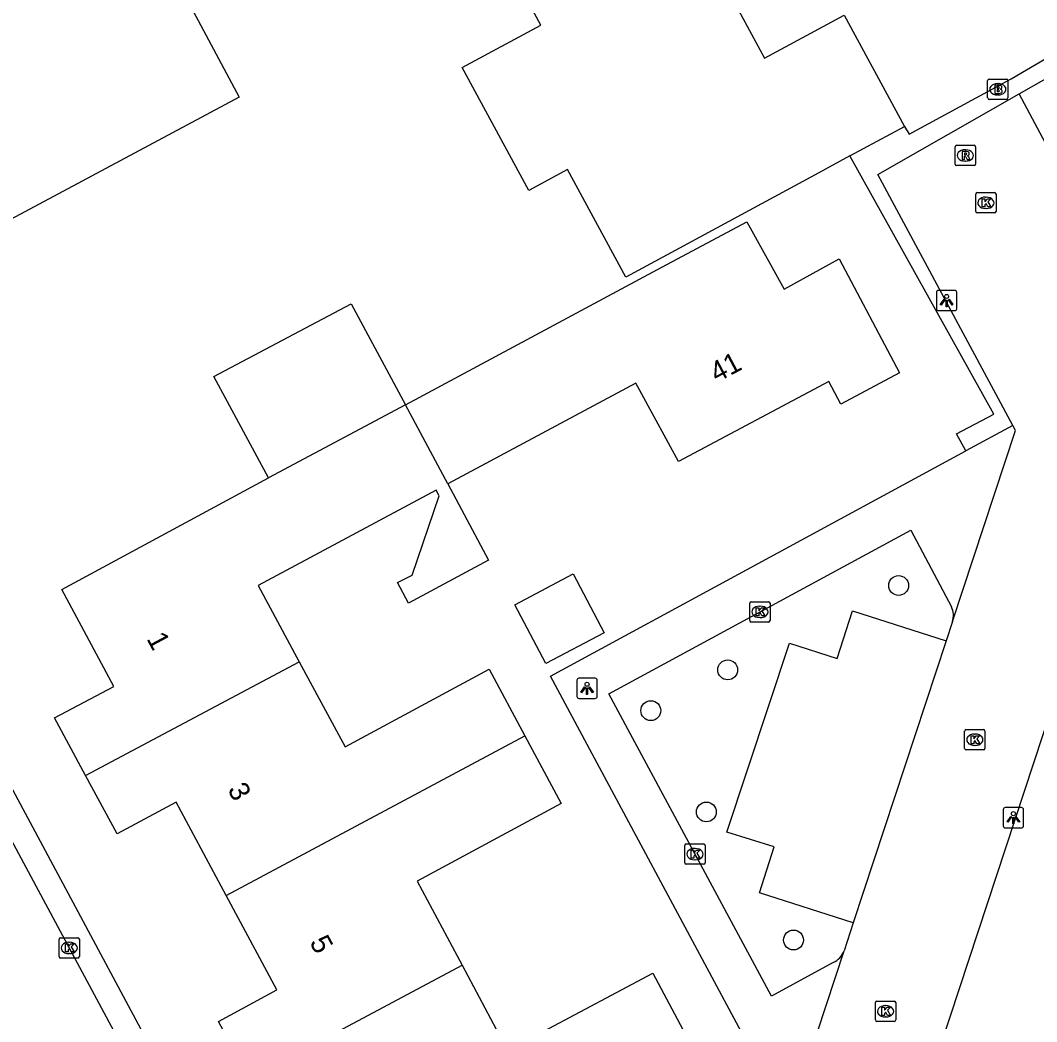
# Model space of a CAD drawing. Extents: x 157793 to 159380, y 380882 to 382313.
# Drawn here: x 159080.1 to 159130.1, y 382017.9 to 382067.3 of the extents above; entities that cross this region are included whole.
import ezdxf

# ---------------------------------------------------------------- set-up
doc = ezdxf.new("R2010")
doc.units = 0
for name, color, linetype in [('IMGEO_Boom', 7, 'Continuous'), ('IMGEO_Brandkraan', 7, 'Continuous'), ('IMGEO_Haag', 7, 'Continuous'), ('IMGEO_Kolk', 7, 'Continuous'), ('IMGEO_Lichtpunt', 7, 'Continuous'), ('IMGEO_Pand', 7, 'Continuous'), ('IMGEO_Pand_nummerreeks', 7, 'Continuous'), ('IMGEO_Parkeervlak_open', 7, 'Continuous'), ('IMGEO_Rijbaan_lokaal_open', 7, 'Continuous'), ('IMGEO_Rioolput', 7, 'Continuous'), ('IMGEO_Voetpad_open', 7, 'Continuous')]:
    doc.layers.add(name, color=color, linetype=linetype)

msp = doc.modelspace()

# ---------------------------------------------------------------- linework, layer by layer
at = {"layer": 'IMGEO_Boom'}
for centre in [(159123.312, 382039.408), (159114.895, 382035.25), (159111.107, 382033.242), (159113.843, 382028.251), (159118.135, 382021.941)]:
    msp.add_circle(centre, 0.489, dxfattribs=at)
at = {"layer": 'IMGEO_Brandkraan'}
for p, q in [((159127.698, 382063.428), (159127.698, 382064.28)), ((159127.773, 382064.354), (159128.625, 382064.354)), ((159128.186, 382064.134), (159128.211, 382064.134)), ((159128.699, 382064.28), (159128.699, 382063.428)), ((159128.625, 382063.354), (159127.773, 382063.354)), ((159128.209, 382063.574), (159128.184, 382063.574))]:
    msp.add_line(p, q, dxfattribs=at)
for points in [[(159127.698, 382063.428), (159127.698, 382064.28)], [(159127.773, 382064.354), (159128.625, 382064.354)], [(159128.699, 382064.28), (159128.699, 382063.428)], [(159128.046, 382064.054), (159128.046, 382063.654), (159128.259, 382063.654)], [(159128.277, 382064.054), (159128.046, 382064.054)], [(159128.225, 382063.973), (159128.171, 382063.973), (159128.171, 382063.897)], [(159128.171, 382063.897), (159128.224, 382063.897)], [(159128.233, 382063.821), (159128.171, 382063.821), (159128.171, 382063.74)], [(159128.171, 382063.74), (159128.233, 382063.74)], [(159128.625, 382063.354), (159127.773, 382063.354)]]:
    msp.add_lwpolyline(points, dxfattribs=at)
for centre, radius, start, end in [((159127.775, 382064.278), 0.0765, 91.552, 178.448), ((159127.775, 382064.278), 0.0765, 91.552, 178.448), ((159128.623, 382064.278), 0.0765, 1.552, 88.448), ((159128.623, 382064.278), 0.0765, 1.552, 88.448), ((159128.226, 382063.935), 0.0379, 267.8285, 90.9355), ((159128.234, 382063.78), 0.0404, 269.8759, 90.5077), ((159128.265, 382063.905), 0.251, 268.6676, 293.5347), ((159128.281, 382063.909), 0.145, 59.4692, 91.5367), ((159128.306, 382063.956), 0.0922, 285.5137, 58.1501), ((159128.311, 382063.764), 0.105, 301.3115, 78.989), ((159127.775, 382063.43), 0.0765, 181.552, 268.448), ((159127.775, 382063.43), 0.0765, 181.552, 268.448), ((159128.623, 382063.43), 0.0765, 271.552, 358.448), ((159128.623, 382063.43), 0.0765, 271.552, 358.448)]:
    msp.add_arc(centre, radius, start, end, dxfattribs=at)
for centre, major_axis, ratio, start_param, end_param in [((159128.185, 382063.854), (-0.387, 0.002), 0.722429, 4.712389, 7.853982), ((159128.21, 382063.854), (-0.39, 0.002), 0.717154, 1.570796, 4.712389)]:
    msp.add_ellipse(centre, major_axis=major_axis, ratio=ratio, start_param=start_param, end_param=end_param, dxfattribs=at)
at = {"layer": 'IMGEO_Haag'}
for points in [[(159123.595, 382062.027), (159123.838, 382061.638), (159128.849, 382064.364), (159132.822, 382066.696), (159132.919, 382066.493)], [(159129.251, 382063.628), (159133.238, 382065.903)], [(159126.623, 382046.04), (159126.157, 382046.876), (159128.002, 382047.852), (159120.914, 382060.575)]]:
    msp.add_lwpolyline(points, dxfattribs=at)
at = {"layer": 'IMGEO_Kolk'}
for p, q in [((159127.109, 382057.836), (159127.109, 382058.688)), ((159127.184, 382058.762), (159128.036, 382058.762)), ((159128.11, 382058.688), (159128.11, 382057.836)), ((159127.597, 382058.542), (159127.622, 382058.542)), ((159128.036, 382057.762), (159127.184, 382057.762)), ((159127.62, 382057.982), (159127.595, 382057.982)), ((159116.054, 382038.608), (159116.906, 382038.608)), ((159115.979, 382037.682), (159115.979, 382038.534)), ((159116.467, 382038.388), (159116.492, 382038.388)), ((159116.98, 382038.534), (159116.98, 382037.682)), ((159116.906, 382037.608), (159116.054, 382037.608)), ((159116.49, 382037.828), (159116.465, 382037.828)), ((159126.565, 382031.382), (159126.565, 382032.234)), ((159126.64, 382032.308), (159127.492, 382032.308)), ((159127.053, 382032.088), (159127.078, 382032.088)), ((159127.566, 382032.234), (159127.566, 382031.382)), ((159127.492, 382031.308), (159126.64, 382031.308)), ((159127.076, 382031.528), (159127.051, 382031.528)), ((159112.781, 382025.745), (159112.781, 382026.597)), ((159112.856, 382026.671), (159113.708, 382026.671)), ((159113.782, 382026.597), (159113.782, 382025.745)), ((159113.269, 382026.451), (159113.294, 382026.451)), ((159113.708, 382025.671), (159112.856, 382025.671)), ((159113.292, 382025.891), (159113.267, 382025.891)), ((159081.961, 382021.126), (159081.961, 382021.978)), ((159082.036, 382022.052), (159082.888, 382022.052)), ((159082.449, 382021.832), (159082.474, 382021.832)), ((159082.962, 382021.978), (159082.962, 382021.126)), ((159082.472, 382021.272), (159082.447, 382021.272)), ((159082.888, 382021.052), (159082.036, 382021.052)), ((159122.167, 382018.002), (159122.167, 382018.854)), ((159122.242, 382018.928), (159123.094, 382018.928)), ((159122.655, 382018.708), (159122.68, 382018.708)), ((159123.168, 382018.854), (159123.168, 382018.002)), ((159122.678, 382018.148), (159122.653, 382018.148)), ((159123.094, 382017.928), (159122.242, 382017.928))]:
    msp.add_line(p, q, dxfattribs=at)
for points in [[(159127.109, 382057.836), (159127.109, 382058.688)], [(159127.184, 382058.762), (159128.036, 382058.762)], [(159128.11, 382058.688), (159128.11, 382057.836)], [(159127.43, 382058.462), (159127.553, 382058.462), (159127.553, 382058.311), (159127.683, 382058.462), (159127.847, 382058.462), (159127.701, 382058.311), (159127.854, 382058.062), (159127.702, 382058.062), (159127.617, 382058.226), (159127.553, 382058.159), (159127.553, 382058.062), (159127.43, 382058.062), (159127.43, 382058.462)], [(159128.036, 382057.762), (159127.184, 382057.762)], [(159116.054, 382038.608), (159116.906, 382038.608)], [(159115.979, 382037.682), (159115.979, 382038.534)], [(159116.3, 382038.308), (159116.423, 382038.308), (159116.423, 382038.157), (159116.553, 382038.308), (159116.717, 382038.308), (159116.571, 382038.157), (159116.724, 382037.908), (159116.572, 382037.908), (159116.487, 382038.072), (159116.423, 382038.005), (159116.423, 382037.908), (159116.3, 382037.908), (159116.3, 382038.308)], [(159116.98, 382038.534), (159116.98, 382037.682)], [(159116.906, 382037.608), (159116.054, 382037.608)], [(159126.565, 382031.382), (159126.565, 382032.234)], [(159126.64, 382032.308), (159127.492, 382032.308)], [(159127.566, 382032.234), (159127.566, 382031.382)], [(159126.886, 382032.008), (159127.009, 382032.008), (159127.009, 382031.857), (159127.139, 382032.008), (159127.303, 382032.008), (159127.157, 382031.857), (159127.31, 382031.608), (159127.158, 382031.608), (159127.073, 382031.772), (159127.009, 382031.705), (159127.009, 382031.608), (159126.886, 382031.608), (159126.886, 382032.008)], [(159127.492, 382031.308), (159126.64, 382031.308)], [(159112.781, 382025.745), (159112.781, 382026.597)], [(159112.856, 382026.671), (159113.708, 382026.671)], [(159113.782, 382026.597), (159113.782, 382025.745)], [(159113.102, 382026.371), (159113.225, 382026.371), (159113.225, 382026.22), (159113.355, 382026.371), (159113.519, 382026.371), (159113.373, 382026.22), (159113.526, 382025.971), (159113.374, 382025.971), (159113.289, 382026.135), (159113.225, 382026.068), (159113.225, 382025.971), (159113.102, 382025.971), (159113.102, 382026.371)], [(159113.708, 382025.671), (159112.856, 382025.671)], [(159081.961, 382021.126), (159081.961, 382021.978)], [(159082.036, 382022.052), (159082.888, 382022.052)], [(159082.282, 382021.752), (159082.405, 382021.752), (159082.405, 382021.601), (159082.535, 382021.752), (159082.699, 382021.752), (159082.553, 382021.601), (159082.706, 382021.352), (159082.554, 382021.352), (159082.469, 382021.516), (159082.405, 382021.449), (159082.405, 382021.352), (159082.282, 382021.352), (159082.282, 382021.752)], [(159082.962, 382021.978), (159082.962, 382021.126)], [(159082.888, 382021.052), (159082.036, 382021.052)], [(159122.167, 382018.002), (159122.167, 382018.854)], [(159122.242, 382018.928), (159123.094, 382018.928)], [(159122.488, 382018.628), (159122.611, 382018.628), (159122.611, 382018.477), (159122.741, 382018.628), (159122.905, 382018.628), (159122.759, 382018.477), (159122.912, 382018.228), (159122.76, 382018.228), (159122.675, 382018.392), (159122.611, 382018.325), (159122.611, 382018.228), (159122.488, 382018.228), (159122.488, 382018.628)], [(159123.168, 382018.854), (159123.168, 382018.002)], [(159123.094, 382017.928), (159122.242, 382017.928)]]:
    msp.add_lwpolyline(points, dxfattribs=at)
for centre, start, end in [((159127.186, 382058.686), 91.552, 178.448), ((159127.186, 382058.686), 91.552, 178.448), ((159128.034, 382058.686), 1.552, 88.448), ((159128.034, 382058.686), 1.552, 88.448), ((159127.186, 382057.838), 181.552, 268.448), ((159127.186, 382057.838), 181.552, 268.448), ((159128.034, 382057.838), 271.552, 358.448), ((159128.034, 382057.838), 271.552, 358.448), ((159116.056, 382038.532), 91.552, 178.448), ((159116.056, 382038.532), 91.552, 178.448), ((159116.904, 382038.532), 1.552, 88.448), ((159116.904, 382038.532), 1.552, 88.448), ((159116.056, 382037.684), 181.552, 268.448), ((159116.056, 382037.684), 181.552, 268.448), ((159116.904, 382037.684), 271.552, 358.448), ((159116.904, 382037.684), 271.552, 358.448), ((159126.642, 382032.232), 91.552, 178.448), ((159126.642, 382032.232), 91.552, 178.448), ((159127.49, 382032.232), 1.552, 88.448), ((159127.49, 382032.232), 1.552, 88.448), ((159126.642, 382031.384), 181.552, 268.448), ((159126.642, 382031.384), 181.552, 268.448), ((159127.49, 382031.384), 271.552, 358.448), ((159127.49, 382031.384), 271.552, 358.448), ((159112.858, 382026.595), 91.552, 178.448), ((159112.858, 382026.595), 91.552, 178.448), ((159113.706, 382026.595), 1.552, 88.448), ((159113.706, 382026.595), 1.552, 88.448), ((159112.858, 382025.747), 181.552, 268.448), ((159112.858, 382025.747), 181.552, 268.448), ((159113.706, 382025.747), 271.552, 358.448), ((159113.706, 382025.747), 271.552, 358.448), ((159082.038, 382021.976), 91.552, 178.448), ((159082.038, 382021.976), 91.552, 178.448), ((159082.886, 382021.976), 1.552, 88.448), ((159082.886, 382021.976), 1.552, 88.448), ((159082.038, 382021.128), 181.552, 268.448), ((159082.038, 382021.128), 181.552, 268.448), ((159082.886, 382021.128), 271.552, 358.448), ((159082.886, 382021.128), 271.552, 358.448), ((159122.244, 382018.852), 91.552, 178.448), ((159122.244, 382018.852), 91.552, 178.448), ((159123.092, 382018.852), 1.552, 88.448), ((159123.092, 382018.852), 1.552, 88.448), ((159122.244, 382018.004), 181.552, 268.448), ((159122.244, 382018.004), 181.552, 268.448), ((159123.092, 382018.004), 271.552, 358.448), ((159123.092, 382018.004), 271.552, 358.448)]:
    msp.add_arc(centre, 0.0765, start, end, dxfattribs=at)
for centre, major_axis, ratio, start_param, end_param in [((159127.596, 382058.262), (-0.387, 0.002), 0.722429, 4.712389, 7.853982), ((159127.621, 382058.262), (-0.39, 0.002), 0.717154, 1.570796, 4.712389), ((159116.466, 382038.108), (-0.387, 0.002), 0.722429, 4.712389, 7.853982), ((159116.491, 382038.108), (-0.39, 0.002), 0.717154, 1.570796, 4.712389), ((159127.052, 382031.808), (-0.387, 0.002), 0.722429, 4.712389, 7.853982), ((159127.077, 382031.808), (-0.39, 0.002), 0.717154, 1.570796, 4.712389), ((159113.268, 382026.171), (-0.387, 0.002), 0.722429, 4.712389, 7.853982), ((159113.293, 382026.171), (-0.39, 0.002), 0.717154, 1.570796, 4.712389), ((159082.448, 382021.552), (-0.387, 0.002), 0.722429, 4.712389, 7.853982), ((159082.473, 382021.552), (-0.39, 0.002), 0.717154, 1.570796, 4.712389), ((159122.654, 382018.428), (-0.387, 0.002), 0.722429, 4.712389, 7.853982), ((159122.679, 382018.428), (-0.39, 0.002), 0.717154, 1.570796, 4.712389)]:
    msp.add_ellipse(centre, major_axis=major_axis, ratio=ratio, start_param=start_param, end_param=end_param, dxfattribs=at)
at = {"layer": 'IMGEO_Lichtpunt'}
for p, q in [((159125.178, 382053.85), (159125.178, 382053.043)), ((159125.178, 382053.85), (159125.178, 382053.043)), ((159126.08, 382053.945), (159125.272, 382053.945)), ((159126.08, 382053.945), (159125.272, 382053.945)), ((159126.174, 382053.043), (159126.174, 382053.85)), ((159126.174, 382053.043), (159126.174, 382053.85)), ((159125.272, 382052.949), (159126.08, 382052.949)), ((159125.272, 382052.949), (159126.08, 382052.949)), ((159107.469, 382034.744), (159107.469, 382033.937)), ((159107.469, 382034.744), (159107.469, 382033.937)), ((159108.371, 382034.839), (159107.563, 382034.839)), ((159108.371, 382034.839), (159107.563, 382034.839)), ((159108.465, 382033.937), (159108.465, 382034.744)), ((159108.465, 382033.937), (159108.465, 382034.744)), ((159107.563, 382033.843), (159108.371, 382033.843)), ((159107.563, 382033.843), (159108.371, 382033.843)), ((159128.466, 382028.367), (159128.466, 382027.56)), ((159128.466, 382028.367), (159128.466, 382027.56)), ((159129.368, 382028.462), (159128.56, 382028.462)), ((159129.368, 382028.462), (159128.56, 382028.462)), ((159129.462, 382027.56), (159129.462, 382028.367)), ((159129.462, 382027.56), (159129.462, 382028.367)), ((159128.56, 382027.466), (159129.368, 382027.466)), ((159128.56, 382027.466), (159129.368, 382027.466))]:
    msp.add_line(p, q, dxfattribs=at)
for points in [[(159125.552, 382053.514), (159125.591, 382053.486), (159125.403, 382053.224), (159125.365, 382053.251), (159125.552, 382053.514)], [(159125.654, 382053.466), (159125.701, 382053.466), (159125.701, 382053.144), (159125.654, 382053.144), (159125.654, 382053.466)], [(159125.764, 382053.486), (159125.802, 382053.513), (159125.989, 382053.251), (159125.95, 382053.223), (159125.764, 382053.486)], [(159107.843, 382034.408), (159107.882, 382034.38), (159107.694, 382034.118), (159107.656, 382034.145), (159107.843, 382034.408)], [(159107.945, 382034.36), (159107.992, 382034.36), (159107.992, 382034.038), (159107.945, 382034.038), (159107.945, 382034.36)], [(159108.055, 382034.38), (159108.093, 382034.407), (159108.28, 382034.145), (159108.241, 382034.117), (159108.055, 382034.38)], [(159128.84, 382028.031), (159128.879, 382028.003), (159128.691, 382027.741), (159128.653, 382027.768), (159128.84, 382028.031)], [(159128.942, 382027.983), (159128.989, 382027.983), (159128.989, 382027.661), (159128.942, 382027.661), (159128.942, 382027.983)], [(159129.052, 382028.003), (159129.09, 382028.03), (159129.277, 382027.768), (159129.238, 382027.74), (159129.052, 382028.003)]]:
    msp.add_lwpolyline(points, dxfattribs=at)
for centre in [(159125.677, 382053.648), (159107.968, 382034.542), (159128.965, 382028.165)]:
    msp.add_circle(centre, 0.0994, dxfattribs=at)
for centre, start, end in [((159125.272, 382053.85), 90, 180), ((159125.272, 382053.85), 90, 180), ((159126.08, 382053.85), 0, 90), ((159126.08, 382053.85), 0, 90), ((159125.272, 382053.043), 180, 270), ((159125.272, 382053.043), 180, 270), ((159126.08, 382053.043), 270, 0), ((159126.08, 382053.043), 270, 360), ((159107.563, 382034.744), 90, 180), ((159107.563, 382034.744), 90, 180), ((159108.371, 382034.744), 0, 90), ((159108.371, 382034.744), 0, 90), ((159107.563, 382033.937), 180, 270), ((159107.563, 382033.937), 180, 270), ((159108.371, 382033.937), 270, 0), ((159108.371, 382033.937), 270, 360), ((159128.56, 382028.367), 90, 180), ((159128.56, 382028.367), 90, 180), ((159129.368, 382028.367), 0, 90), ((159129.368, 382028.367), 0, 90), ((159128.56, 382027.56), 180, 270), ((159128.56, 382027.56), 180, 270), ((159129.368, 382027.56), 270, 0), ((159129.368, 382027.56), 270, 360)]:
    msp.add_arc(centre, 0.0946, start, end, dxfattribs=at)
at = {"layer": 'IMGEO_Pand'}
for points in [[(159120.914, 382060.575), (159119.199, 382059.646), (159109.877, 382054.598), (159107.007, 382059.903), (159105.098, 382058.87), (159101.818, 382064.935), (159105.686, 382067.019), (159101.516, 382074.722), (159097.663, 382072.636), (159092.496, 382082.176), (159090.115, 382086.573), (159100.385, 382092.134), (159104.07, 382085.302), (159109.454, 382088.168), (159114.717, 382078.439), (159110.798, 382076.316), (159111.394, 382075.215), (159112.863, 382072.499), (159116.709, 382065.389), (159120.628, 382067.511), (159123.595, 382062.027)], [(159088.559, 382067.707), (159090.834, 382063.474), (159075.803, 382055.428), (159076.652, 382053.84), (159074.078, 382052.462), (159069.669, 382050.102), (159065.077, 382058.67), (159065.845, 382059.075), (159062.347, 382065.579), (159063.361, 382066.116), (159063.73, 382066.311), (159063.182, 382067.341), (159063.533, 382067.541), (159062.53, 382069.493), (159064.452, 382070.54), (159064.276, 382070.914), (159065.311, 382071.476), (159065.099, 382071.87), (159064.556, 382072.876), (159077.9, 382080.003), (159081.462, 382073.321), (159084.615, 382075.045), (159086.982, 382070.641), (159088.559, 382067.707)], [(159120.914, 382060.575), (159123.595, 382062.027)], [(159099.026, 382048.309), (159111.433, 382054.968), (159115.838, 382057.332), (159117.668, 382054.004), (159120.384, 382055.498), (159123.351, 382049.89), (159120.465, 382048.339), (159119.871, 382049.462), (159112.464, 382045.524), (159110.366, 382049.38), (159101.112, 382044.419)], [(159092.28, 382044.707), (159089.591, 382049.711), (159096.349, 382053.292), (159099.026, 382048.309)], [(159099.026, 382048.309), (159092.28, 382044.707)], [(159101.112, 382044.419), (159099.026, 382048.309)], [(159083.27, 382030.054), (159081.741, 382032.895), (159084.656, 382034.432), (159082.09, 382039.218), (159092.28, 382044.707)], [(159101.112, 382044.419), (159103.109, 382040.651), (159099.169, 382038.536), (159098.626, 382039.548), (159099.352, 382039.909), (159100.685, 382043.83), (159100.536, 382044.11), (159091.765, 382039.408), (159093.789, 382035.648)], [(159104.405, 382038.457), (159107.276, 382039.978), (159108.813, 382037.078), (159105.943, 382035.556), (159104.405, 382038.457)], [(159083.27, 382030.054), (159093.789, 382035.648)], [(159093.789, 382035.648), (159096.045, 382031.457), (159103.145, 382035.281), (159104.905, 382031.997)], [(159090.195, 382024.132), (159104.905, 382031.997)], [(159104.905, 382031.997), (159106.686, 382028.674), (159099.592, 382024.847), (159101.811, 382020.701)], [(159090.195, 382024.132), (159087.733, 382028.728), (159084.819, 382027.175), (159083.27, 382030.054)], [(159091.327, 382015.094), (159089.806, 382017.921), (159092.687, 382019.48), (159090.195, 382024.132)], [(159091.327, 382015.094), (159101.811, 382020.701)], [(159101.811, 382020.701), (159104.056, 382016.505), (159111.211, 382020.308), (159112.951, 382017.04)]]:
    msp.add_lwpolyline(points, dxfattribs=at)
at = {"layer": 'IMGEO_Parkeervlak_open'}
msp.add_lwpolyline([(159121.079, 382022.78), (159116.456, 382024.263), (159117.177, 382026.527), (159114.857, 382027.262), (159117.942, 382036.566), (159120.284, 382035.815), (159121.034, 382038.157), (159125.654, 382036.678)], dxfattribs=at)
at = {"layer": 'IMGEO_Rijbaan_lokaal_open'}
for points in [[(159110.79, 381972.424), (159119.875, 382000), (159136.415, 382050.207), (159129.251, 382063.628)], [(159128.931, 382047.292), (159122.283, 382059.652), (159129.251, 382063.628)], [(159125.967, 382037.63), (159129.065, 382047.04), (159128.931, 382047.292)], [(159072.269, 382040.552), (159075.088, 382035.28), (159076.849, 382032), (159079.107, 382027.796), (159080.928, 382024.404), (159085.368, 382016.136), (159088.616, 382010.088)], [(159125.967, 382037.63), (159125.654, 382036.678)], [(159125.654, 382036.678), (159121.079, 382022.78)], [(159121.079, 382022.78), (159120.626, 382021.404)], [(159100.291, 381988.347), (159101.213, 381988.828), (159110.478, 381993.665), (159112.527, 381996.806), (159113.579, 382000), (159120.626, 382021.404)]]:
    msp.add_lwpolyline(points, dxfattribs=at)
at = {"layer": 'IMGEO_Rioolput'}
for p, q in [((159126.098, 382060.168), (159126.098, 382061.02)), ((159126.173, 382061.094), (159127.025, 382061.094)), ((159126.586, 382060.874), (159126.611, 382060.874)), ((159127.099, 382061.02), (159127.099, 382060.168)), ((159126.609, 382060.314), (159126.584, 382060.314)), ((159127.025, 382060.094), (159126.173, 382060.094))]:
    msp.add_line(p, q, dxfattribs=at)
for points in [[(159126.098, 382060.168), (159126.098, 382061.02)], [(159126.173, 382061.094), (159127.025, 382061.094)], [(159126.687, 382060.792), (159126.435, 382060.794), (159126.435, 382060.394)], [(159126.613, 382060.713), (159126.559, 382060.713), (159126.559, 382060.632)], [(159126.559, 382060.632), (159126.611, 382060.632)], [(159127.099, 382061.02), (159127.099, 382060.168)], [(159126.435, 382060.394), (159126.559, 382060.394), (159126.559, 382060.556), (159126.57, 382060.556)], [(159126.617, 382060.527), (159126.688, 382060.394), (159126.828, 382060.394), (159126.763, 382060.52)], [(159127.025, 382060.094), (159126.173, 382060.094)]]:
    msp.add_lwpolyline(points, dxfattribs=at)
for centre, radius, start, end in [((159126.175, 382061.018), 0.0765, 91.552, 178.448), ((159126.175, 382061.018), 0.0765, 91.552, 178.448), ((159126.595, 382060.821), 0.19, 274.7715, 282.9687), ((159126.619, 382060.617), 0.0964, 77.0061, 93.1865), ((159126.633, 382060.674), 0.0378, 276.6634, 79.6772), ((159126.686, 382060.682), 0.109, 350.3612, 89.416), ((159126.684, 382060.682), 0.112, 277.5842, 350.9817), ((159127.023, 382061.018), 0.0765, 1.552, 88.448), ((159127.023, 382061.018), 0.0765, 1.552, 88.448), ((159126.175, 382060.17), 0.0765, 181.552, 268.448), ((159126.175, 382060.17), 0.0765, 181.552, 268.448), ((159126.569, 382060.503), 0.0533, 26.0293, 88.6989), ((159126.668, 382060.467), 0.108, 29.5134, 73.7905), ((159127.023, 382060.17), 0.0765, 271.552, 358.448), ((159127.023, 382060.17), 0.0765, 271.552, 358.448)]:
    msp.add_arc(centre, radius, start, end, dxfattribs=at)
for centre, major_axis, ratio, start_param, end_param in [((159126.585, 382060.594), (-0.387, 0.002), 0.722429, 4.712389, 7.853982), ((159126.61, 382060.594), (-0.39, 0.002), 0.717154, 1.570796, 4.712389)]:
    msp.add_ellipse(centre, major_axis=major_axis, ratio=ratio, start_param=start_param, end_param=end_param, dxfattribs=at)
at = {"layer": 'IMGEO_Voetpad_open'}
for points in [[(159128.931, 382047.292), (159126.623, 382046.04)], [(159116.298, 382016.061), (159106.162, 382034.945), (159126.623, 382046.04)], [(159120.089, 382020.835), (159117.047, 382019.167), (159109.039, 382034.068), (159123.912, 382042.141), (159125.922, 382038.351)], [(159073.343, 382041.137), (159076.08, 382036.029), (159076.17, 382035.861), (159077.929, 382032.58), (159089.7, 382010.625)]]:
    msp.add_lwpolyline(points, dxfattribs=at)
for centre, radius, start, end in [((159125.001, 382037.932), 1.012, 342.6614, 24.4814), ((159119.671, 382021.768), 1.022, 294.158, 339.1565)]:
    msp.add_arc(centre, radius, start, end, dxfattribs=at)

# ---------------------------------------------------------------- texts
at = {"layer": 'IMGEO_Pand_nummerreeks'}
for s, rotation, p in [('41', 27.9978, (159114.355, 382049.384)), ('1', 298.218, (159086.254, 382036.787)), ('3', 298.219, (159090.24, 382029.361)), ('5', 298.219, (159094.279, 382021.833))]:
    msp.add_text(s, height=1, rotation=rotation, dxfattribs=at).set_placement(p)

doc.saveas('drawing.dxf')
